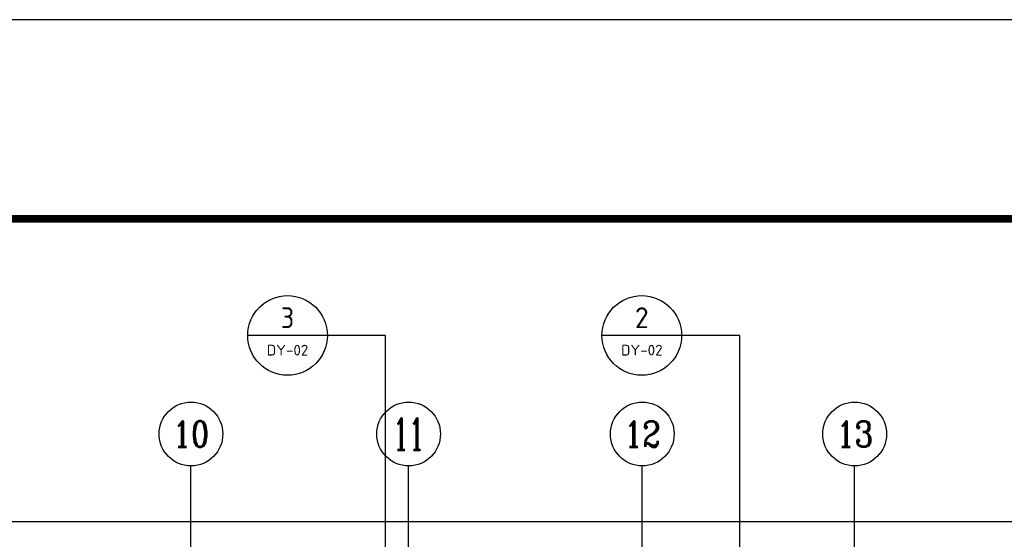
# Model space of a CAD drawing. Extents: x 1779708 to 7299578, y -1121471 to 88434.
# Tile 284 of 656: x 4492292 to 4510836, y -916226 to -906442. Entities that reach past the tile are written whole.
import ezdxf
from ezdxf.enums import TextEntityAlignment as Align

# ---------------------------------------------------------------- set-up
doc = ezdxf.new("R2010")
doc.units = 0
doc.header["$LTSCALE"] = 1000
doc.header["$MEASUREMENT"] = 0
doc.layers.get('0').update_dxf_attribs({"linetype": 'CONTINUOUS'})
doc.layers.get('Defpoints').update_dxf_attribs({"linetype": 'CONTINUOUS'})
for name, color, linetype in [('AXIS', 3, 'CONTINUOUS'), ('AXIS_TEXT', 7, 'CONTINUOUS'), ('DIM_IDEN', 3, 'CONTINUOUS'), ('PUB_TEXT', 7, 'CONTINUOUS'), ('PUB_TITLE', 4, 'CONTINUOUS'), ('修改', 6, 'CONTINUOUS')]:
    doc.layers.add(name, color=color, linetype=linetype)
doc.styles.add('_TCH_AXIS', font='COMPLEX', dxfattribs={"bigfont": 'GBCBIG'})
doc.styles.add('_TCH_DIM_T3', font='SIMPLEX.shx', dxfattribs={"width": 0.494118, "bigfont": 'GBCBIG.shx'})
doc.styles.add('COMPLEX', font='COMPLEX')
doc.styles.get("Standard").update_dxf_attribs({"font": 'GBENOR', "bigfont": 'GBCBIG'})
doc.dimstyles.new('_TCH_ARCH&&150', dxfattribs={"dimtxt": 446.25, "dimasz": 150, "dimexe": 375, "dimexo": 450, "dimgap": 189.375, "dimtad": 1, "dimdec": 0, "dimzin": 0, "dimdsep": 46, "dimtxsty": '_TCH_DIM_T3', "dimblk": 'ARCHTICK', "dimcen": 0.09, "dimdle": 225, "dimclrt": 7, "dimazin": 2, "dimtfac": 1, "dimtdec": 0, "dimtix": 1, "dimtmove": 2, "dimatfit": 3, "dimfxl": 250, "dimtolj": 1, "dimtzin": 0, "dimarcsym": 0})

# ---------------------------------------------------------------- blocks, each defined once
blk = doc.blocks.new('A$C36B43F05')
at = {"layer": 'PUB_TITLE'}
blk.add_lwpolyline([(0, 0), (126150, 0), (126150, 178350), (0, 178350)], close=True, dxfattribs=at)
at = {"layer": 'PUB_TITLE', "const_width": 150}
blk.add_lwpolyline([(1500, 1500), (124650, 1500), (124650, 174600), (1500, 174600)], close=True, dxfattribs=at)
blk = doc.blocks.new('_AXISO')
blk.add_circle((0, 0), 0.5)
at = {"layer": 'AXIS_TEXT', "style": 'COMPLEX', "width": 1.041667}
blk.add_attdef('A', text='', height=0.56, dxfattribs=at).set_placement((-0.25, -0.28), (0.25, -0.28), align=Align.FIT)
blk = doc.blocks.new('_ArchTick')
at = {"color": 0, "linetype": 'ByBlock', "const_width": 0.4}
blk.add_lwpolyline([(-0.5, -0.5), (0.5, 0.5)], dxfattribs=at)
blk = doc.blocks.new('*D6806')
at = {"layer": 'AXIS', "color": 0, "lineweight": -2, "transparency": 16777216}
for p, q in [((9200, 149650), (9200, 154525)), ((84800, 149650), (84800, 154525)), ((8975, 154150), (85025, 154150))]:
    blk.add_line(p, q, dxfattribs=at)
at = {"layer": 'Defpoints', "color": 0, "transparency": 16777216}
for p in [(84800, 154150), (9200, 149200), (84800, 149200)]:
    blk.add_point(p, dxfattribs=at)
at = {"layer": 'AXIS', "color": 0, "lineweight": -2, "transparency": 16777216, "xscale": 150, "yscale": 150, "zscale": 150, "rotation": 180}
blk.add_blockref('_ArchTick', (9200, 154150), dxfattribs=at)
at = {"layer": 'AXIS', "color": 0, "lineweight": -2, "transparency": 16777216, "xscale": 150, "yscale": 150, "zscale": 150}
blk.add_blockref('_ArchTick', (84800, 154150), dxfattribs=at)
at = {"layer": 'AXIS', "color": 7, "transparency": 16777216, "insert": (47000, 154563), "char_height": 446.2, "attachment_point": 5, "style": '_TCH_DIM_T3'}
blk.add_mtext('\\A1;75600', dxfattribs=at)
blk = doc.blocks.new('A$C159220C3')
at = {"layer": 'AXIS'}
for p, q in [((55500, 149200), (55500, 155200)), ((59600, 149200), (59600, 155200)), ((64000, 149200), (64000, 155200)), ((68000, 149200), (68000, 155200))]:
    blk.add_line(p, q, dxfattribs=at)
ref = blk.add_blockref('_AXISO', (55500, 155800), dxfattribs=dict(at, xscale=1200, yscale=1200, zscale=1200))
ref.add_attrib('A', '10', dxfattribs={"layer": 'AXIS_TEXT', "height": 481.71, "style": '_TCH_AXIS', "width": 1.034483}).set_placement((55155.9, 155559.1), (55844.1, 155559.1), align=Align.FIT)
ref = blk.add_blockref('_AXISO', (59600, 155800), dxfattribs=dict(at, xscale=1200, yscale=1200, zscale=1200))
ref.add_attrib('A', '11', dxfattribs={"layer": 'AXIS_TEXT', "height": 593.97, "style": '_TCH_AXIS', "width": 0.875}).set_placement((59303, 155503), (59897, 155503), align=Align.FIT)
ref = blk.add_blockref('_AXISO', (64000, 155800), dxfattribs=dict(at, xscale=1200, yscale=1200, zscale=1200))
ref.add_attrib('A', '12', dxfattribs={"layer": 'AXIS_TEXT', "height": 481.71, "style": '_TCH_AXIS', "width": 1.034483}).set_placement((63655.9, 155559.1), (64344.1, 155559.1), align=Align.FIT)
ref = blk.add_blockref('_AXISO', (68000, 155800), dxfattribs=dict(at, xscale=1200, yscale=1200, zscale=1200))
ref.add_attrib('A', '13', dxfattribs={"layer": 'AXIS_TEXT', "height": 481.71, "style": '_TCH_AXIS', "width": 1.034483}).set_placement((67655.9, 155559.1), (68344.1, 155559.1), align=Align.FIT)
dim = blk.add_aligned_dim(p1=(9200, 149200), p2=(84800, 149200), distance=4950, dimstyle='_TCH_ARCH&&150', dxfattribs=at)
dim.commit()
dim.dimension.update_dxf_attribs({"geometry": '*D6806', "text_midpoint": (47000, 154562.5)})

msp = doc.modelspace()

# ---------------------------------------------------------------- linework, layer by layer
at = {"layer": 'DIM_IDEN'}
for p, q in [((4498086.9, -912388.6), (4496586.9, -912388.6)), ((4499184.5, -912388.6), (4498086.9, -912388.6)), ((4499184.5, -923198.5), (4499184.5, -912388.6)), ((4504758.4, -912388.6), (4503258.4, -912388.6)), ((4505856, -912388.6), (4504758.4, -912388.6)), ((4505856, -923198.5), (4505856, -912388.6))]:
    msp.add_line(p, q, dxfattribs=at)
for centre in [(4497336.9, -912388.6), (4504008.4, -912388.6)]:
    msp.add_circle(centre, 750, dxfattribs=at)

# ---------------------------------------------------------------- block references
at = {"layer": '修改'}
for name, p in [('A$C36B43F05', (4426384.8, -1084792.1)), ('A$C159220C3', (4440017.1, -1070043.3))]:
    msp.add_blockref(name, p, dxfattribs=at)

# ---------------------------------------------------------------- texts
at = {"layer": 'PUB_TEXT', "color": 7}
for s, height, width, p, p2 in [('3', 392.8, 0.978638, (4497211, -912250), (4497462.7, -912250)), ('2', 391.9, 0.995924, (4503879.1, -912249.8), (4504137.6, -912249.8)), ('DY-02', 201.87, 1.026321, (4496945.5, -912765.6), (4497728.3, -912765.6)), ('DY-02', 201.87, 1.026321, (4503617, -912765.6), (4504399.8, -912765.6))]:
    msp.add_text(s, height=height, dxfattribs=dict(at, width=width)).set_placement(p, p2, align=Align.FIT)

doc.saveas('drawing.dxf')
